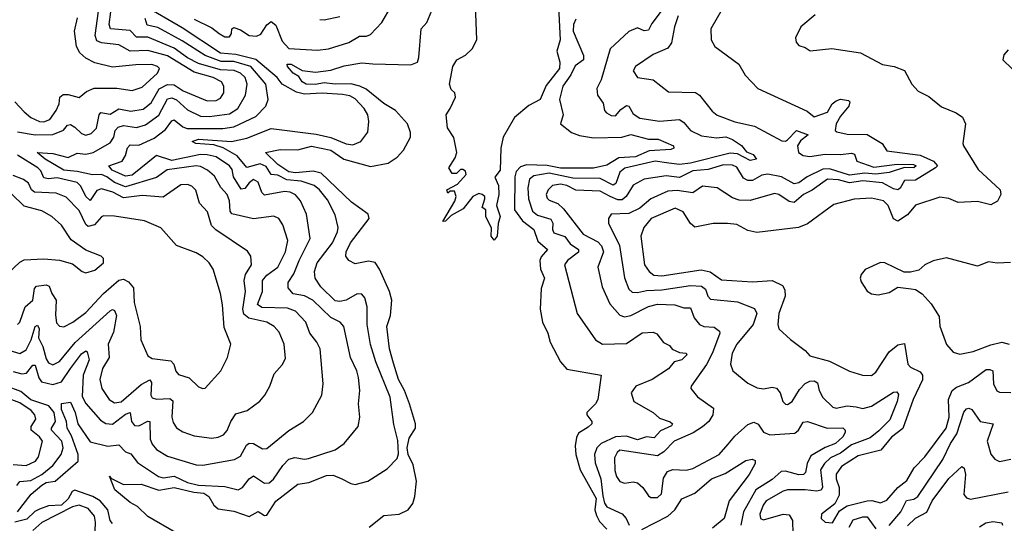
# Model space of a CAD drawing. Extents: x 1552033 to 1694788, y 811965 to 917215.
# Tile 526 of 632: x 1656295 to 1660757, y 897423 to 899707. Entities that reach past the tile are written whole.
import ezdxf

# ---------------------------------------------------------------- set-up
doc = ezdxf.new("R2010")
doc.units = 0

msp = doc.modelspace()

# ---------------------------------------------------------------- linework, layer by layer
at = {"layer": '0CON20XD'}
for points in [[(1658736, 899766), (1658744.4, 899615), (1658729.2, 899565), (1658741.9, 899515), (1658741.5, 899485), (1658681.3, 899408.7), (1658654.2, 899345.8), (1658602.5, 899317.5), (1658536.8, 899263.2), (1658486.2, 899175), (1658476, 899125), (1658472, 899025), (1658447.8, 898992.2), (1658464.4, 898955), (1658466.9, 898915), (1658455.8, 898865), (1658472.2, 898815), (1658463, 898783), (1658458.1, 898725), (1658445, 898706.7), (1658431.2, 898725), (1658432.3, 898762.3), (1658406.7, 898815), (1658407.5, 898845), (1658390, 898855), (1658402.5, 898895), (1658402.5, 898905), (1658390, 898915), (1658375, 898918.8), (1658348.8, 898905), (1658305, 898848.8), (1658250.5, 898819.5), (1658225, 898793.3), (1658212.5, 898792.5), (1658266.1, 898883.9), (1658272.5, 898905), (1658265, 898930), (1658245, 898930), (1658235, 898920), (1658230, 898935), (1658278.3, 898961.7), (1658317.5, 899005), (1658315, 899020), (1658303, 899027), (1658293, 899027), (1658275, 899010), (1658255, 899010), (1658240, 899035), (1658268.7, 899081.3), (1658275.6, 899104.4), (1658263, 899173), (1658233.3, 899216.7), (1658227.5, 899275), (1658245.9, 899304.1), (1658270, 899355), (1658267.5, 899375), (1658250, 899390), (1658242, 899415), (1658257.1, 899495), (1658276, 899525), (1658315, 899546), (1658345, 899575.6), (1658366.2, 899615), (1658359, 899815)], [(1657001, 897381), (1656875, 897453.9), (1656829.3, 897499.3), (1656795, 897517.5), (1656725.5, 897575), (1656702.5, 897637.5), (1656708.3, 897628.3), (1656765, 897599.7), (1656845, 897601.2), (1656925, 897573.5), (1656995, 897585.2), (1657084, 897564), (1657129.4, 897559.4), (1657151.6, 897545), (1657175, 897505.8), (1657195, 897488.2), (1657265, 897478.4), (1657335, 897454.2), (1657375, 897476.5), (1657405, 897458.2), (1657415, 897460.4), (1657455.9, 897524.1), (1657555, 897601.2), (1657605, 897607.9), (1657685, 897640.7), (1657715, 897641.1), (1657754.5, 897625), (1657795, 897603.4), (1657815, 897599.6), (1657872.5, 897615), (1657959.8, 897670.2), (1658005, 897717.1), (1658011.3, 897738.7), (1658009, 897799), (1657991.1, 897871.1), (1657973.7, 897995), (1657908.8, 898155), (1657885.3, 898234.7), (1657870, 898325), (1657868.9, 898405), (1657859.5, 898445), (1657845, 898462.2), (1657825, 898464.5), (1657775, 898434.7), (1657745, 898428.9), (1657725, 898431.7), (1657659.1, 898495), (1657633.2, 898535), (1657631.6, 898565), (1657643.3, 898605), (1657712.3, 898695), (1657734.7, 898745), (1657738.2, 898765), (1657725, 898821.4), (1657689.4, 898889.4), (1657653.6, 898935), (1657629.2, 898955), (1657570.6, 898975), (1657505, 898981.2), (1657465, 899001.3), (1657435, 899005.2), (1657411.5, 899041.5), (1657385, 899054), (1657325, 899036.4), (1657280.1, 899090.1), (1657216.5, 899126.5), (1657175, 899139.3), (1657092.5, 899145), (1657076.2, 899155), (1657104.8, 899165.2), (1657255, 899154.5), (1657325, 899170.5), (1657435, 899213.5), (1657638.4, 899188.4), (1657705, 899172.8), (1657775, 899143.4), (1657805, 899139.7), (1657841.5, 899155), (1657872.5, 899197.5), (1657877.1, 899245), (1657872.3, 899275), (1657855.3, 899305), (1657815, 899348.9), (1657791.3, 899361.3), (1657758, 899368), (1657665, 899374.1), (1657585, 899368.8), (1657548.6, 899378.6), (1657485, 899414.4), (1657461, 899445), (1657365, 899527.1), (1657275, 899548.9), (1657204.8, 899555), (1657030.6, 899670.6), (1656855, 899773.2)], [(1657085, 899709.4), (1657165, 899670.7), (1657198.8, 899645), (1657225, 899629.8), (1657245, 899629.7), (1657255, 899644), (1657256.5, 899665), (1657265, 899671.1), (1657295, 899661.5), (1657335, 899635.7), (1657367.9, 899632.1), (1657388.2, 899641.8), (1657415, 899683.6), (1657435, 899699.1), (1657455, 899681.5), (1657485, 899609.2), (1657515, 899576.7), (1657645, 899568.4), (1657695, 899574.6), (1657786.2, 899603.8), (1657835, 899631.8), (1657866.9, 899633.1), (1657885, 899640.4), (1657936.2, 899695), (1657979.5, 899770.5)], [(1657616.7, 899133.3), (1657705, 899115.2), (1657764.6, 899074.6), (1657885, 899041), (1657964, 899056), (1658005.9, 899084.1), (1658034.7, 899115.3), (1658065.6, 899175), (1658066.7, 899195), (1658053.1, 899235), (1657998.6, 899295), (1657945, 899327.6), (1657865, 899392.3), (1657836.2, 899406.2), (1657795, 899415.6), (1657725, 899414.7), (1657675, 899421.3), (1657635, 899412.8), (1657593.8, 899415), (1657575.7, 899425), (1657559.8, 899449.8), (1657535, 899464.6), (1657509.2, 899495), (1657507.5, 899505), (1657524.8, 899505.2), (1657575, 899476.5), (1657635, 899469.1), (1657705, 899478.8), (1657765, 899497.1), (1657845, 899511.4), (1657895, 899507.5), (1658067.6, 899502.4), (1658097.1, 899515), (1658104.4, 899535), (1658113.9, 899666.1), (1658139.4, 899695), (1658178.1, 899785)], [(1656285, 899199.1), (1656365.6, 899184.4), (1656445, 899186.6), (1656493.8, 899206.2), (1656512, 899228), (1656525, 899231), (1656545, 899220.4), (1656575, 899190.3), (1656595, 899182.9), (1656618.8, 899191.2), (1656643.4, 899215), (1656654.5, 899275), (1656663.2, 899286.8), (1656705, 899278), (1656745, 899303.2), (1656798.3, 899291.7), (1656855, 899301.2), (1656890.5, 899329.5), (1656926.3, 899393.6), (1656965, 899413.8), (1656995, 899412.2), (1657035.4, 899384.6), (1657145, 899338.6), (1657185, 899340.3), (1657205, 899350.8), (1657219.6, 899375), (1657220, 899405), (1657208.8, 899425), (1657172.2, 899445), (1657085, 899469.1), (1656965, 899543.6), (1656875, 899567.6), (1656795, 899564.1), (1656745, 899593.3), (1656665, 899602.4), (1656645, 899610.9), (1656636.9, 899635), (1656652.2, 899745)], [(1657580.8, 897885), (1657622.2, 897925), (1657663.5, 898005), (1657670, 898055), (1657656.1, 898215), (1657641.2, 898245), (1657609.6, 898285), (1657592.3, 898335), (1657545.5, 898385.5), (1657508.4, 898398.4), (1657392.1, 898402.1), (1657373.3, 898415), (1657395.6, 898475), (1657395.8, 898525), (1657415, 898548.2), (1657465, 898585.4), (1657500.2, 898655), (1657510.6, 898705), (1657487.2, 898777.2), (1657469.4, 898805), (1657445.9, 898815.9), (1657355, 898804.7), (1657257, 898827), (1657249.4, 898839.4), (1657245, 898886), (1657235, 898914.5), (1657205.8, 898945.8), (1657177.1, 898997.1), (1657145.4, 899025.4), (1657115, 899040.8), (1657095, 899043.8), (1656963.4, 899026.6), (1656915, 898991.3), (1656775, 898948.5), (1656725, 898968), (1656689.2, 898995), (1656665, 899005.1), (1656625, 899003.8), (1656555, 899019.2), (1656495, 899024.3), (1656409.7, 899075), (1656374, 899105), (1656445, 899099.7), (1656515, 899082.2), (1656555, 899101.4), (1656595, 899096.9), (1656627.9, 899105), (1656705, 899149.3), (1656721.4, 899175), (1656728.1, 899205), (1656740.8, 899219.2), (1656765, 899227.4), (1656825, 899217.8), (1656865, 899229.6), (1656925, 899273.8), (1656965, 899348.8), (1656985, 899352.4), (1657005, 899343), (1657055, 899298.3), (1657115, 899270), (1657155, 899267.3), (1657245, 899280.2), (1657284.2, 899305), (1657319, 899365), (1657325.7, 899415), (1657316.5, 899445), (1657295.3, 899465), (1657267.3, 899477.3), (1657205, 899480.4), (1657105, 899508.9), (1657055, 899534), (1656995, 899577.6), (1656875, 899627.4), (1656825, 899627.7), (1656795, 899658.7), (1656706, 899666), (1656700.3, 899685), (1656707.6, 899742.4)], [(1657655, 899707.7), (1657675, 899706.2), (1657745, 899721.5)], [(1659202.5, 899745), (1659159.6, 899690.4), (1659145, 899659.3), (1659125, 899657.2), (1659095, 899670.2), (1659055, 899653.3), (1658970, 899575), (1658930.7, 899435), (1658909.6, 899395), (1658912.7, 899365), (1658938.5, 899328.5), (1658944.5, 899295), (1658954, 899284), (1658975, 899272.2), (1658995, 899271.1), (1659019.6, 899300.4), (1659045, 899317.4), (1659055.7, 899315), (1659075, 899280.5), (1659105, 899261.2), (1659195, 899246.8), (1659285, 899253.9), (1659305, 899241.2), (1659335.4, 899205), (1659385, 899180.5), (1659452, 899172), (1659495, 899175.2), (1659525, 899164.2), (1659566, 899136), (1659588.4, 899108.4), (1659618.5, 899095), (1659633.8, 899075), (1659605, 899069.2), (1659548.5, 899098.5), (1659515, 899101.6), (1659335, 899057), (1659285, 899051.1), (1659237.1, 899057.1), (1659175, 899065.5), (1659036.9, 899033.1), (1659014.7, 899015.3), (1658995.8, 898964.1), (1658985, 898956.7), (1658925, 898987.6), (1658801.6, 898988.4), (1658695, 899010.5), (1658625, 898999.2), (1658605.9, 898984.1), (1658597.6, 898945), (1658600, 898895), (1658619.3, 898839.3), (1658641.1, 898821.1), (1658702.4, 898802.4), (1658710.9, 898785), (1658709.5, 898755), (1658715, 898740.8), (1658765, 898724.1), (1658790, 898689.9), (1658827.9, 898665), (1658827.7, 898652.3), (1658777.9, 898615), (1658764.4, 898595), (1658820.5, 898375), (1658904.7, 898254.7), (1658935.4, 898235.4), (1659045, 898239.2), (1659115, 898286.8), (1659165, 898289.4), (1659181.9, 898281.9), (1659212.8, 898242.8), (1659239.1, 898229.1), (1659252.3, 898212.3), (1659285, 898198.3), (1659314.5, 898194.5), (1659317.9, 898187.9), (1659295.4, 898165), (1659260, 898155), (1659235, 898123.3), (1659161.5, 898075), (1659086.4, 898045), (1659066.1, 898015), (1659078.1, 897975), (1659166.1, 897926.1), (1659195, 897899.5), (1659242.6, 897882.6), (1659253.1, 897875), (1659248.9, 897865), (1659198.2, 897841.8), (1659169.4, 897810.6), (1659135, 897815.2), (1659095, 897802.2), (1659045, 897818.8), (1658995, 897815.4), (1658929.2, 897785), (1658910.7, 897765), (1658900, 897735), (1658903.3, 897696.7), (1658928.1, 897625), (1658938, 897548), (1658945, 897514.4), (1658955, 897497.5), (1659025, 897465.7), (1659042.5, 897445), (1659056.2, 897415)], [(1659477.8, 899755), (1659427.3, 899665), (1659428.5, 899615), (1659444.4, 899585), (1659554.4, 899505), (1659582.2, 899455), (1659639.2, 899395), (1659862.9, 899292.9), (1659895, 899267.1), (1659955, 899288.3), (1659976.6, 899325), (1659995, 899339.2), (1660015, 899346.3), (1660050.6, 899340.6), (1660056.6, 899335), (1660051.7, 899315), (1660015, 899270), (1659995.4, 899235), (1659990, 899205), (1659998.3, 899198.3), (1660045, 899187.7), (1660135, 899185.8), (1660203.3, 899145), (1660225, 899112.9), (1660375, 899092.3), (1660436.4, 899065), (1660453.8, 899045), (1660444.5, 899035), (1660355, 898979.7), (1660305, 898978.5), (1660285, 898942.7), (1660275, 898935.9), (1660255, 898940.4), (1660205, 898966.9), (1660116, 898976), (1660055, 898967.3), (1660005, 898980.2), (1659955, 898983.5), (1659886.8, 898933.2), (1659847.2, 898915), (1659805, 898878.4), (1659782.1, 898882.1), (1659735, 898914.1), (1659715, 898918.4), (1659605, 898887.7), (1659555, 898888.4), (1659525, 898899.1), (1659455, 898943.8), (1659388.4, 898951.6), (1659345, 898922.6), (1659275, 898931.8), (1659231.3, 898928.7), (1659155, 898894.8), (1659105, 898852), (1659055, 898827.8), (1658975.5, 898824.5), (1658962.5, 898805), (1658963.8, 898785), (1659012.3, 898682.3), (1659036, 898536), (1659055.7, 898485.7), (1659071.1, 898471.1)], [(1659278.8, 899725), (1659261.9, 899675), (1659248, 899602), (1659232.5, 899577.5), (1659207.5, 899567.5), (1659165, 899548.9), (1659085, 899494.3), (1659075.6, 899475), (1659095, 899444.4), (1659165, 899434.4), (1659235, 899379.5), (1659357.1, 899377.1), (1659375, 899364.4), (1659432.9, 899292.9), (1659455, 899274.4), (1659536.4, 899243.6), (1659624.7, 899224.7), (1659748, 899158), (1659765, 899156.9), (1659775, 899162.9), (1659815, 899204.7), (1659868.1, 899185), (1659832.5, 899157.5), (1659819.8, 899135), (1659823.6, 899105), (1659845, 899090.5), (1659875, 899086.7), (1659945, 899097.6), (1660015, 899095.2), (1660065, 899102.4), (1660077.5, 899097.5), (1660089.2, 899065), (1660165, 899038.6), (1660272, 899052), (1660345, 899050.5), (1660357.8, 899045), (1660346.8, 899035), (1660305, 899037.5), (1660235, 899013.4), (1660175, 899006.6), (1660125, 899011.1), (1660055, 899001.7), (1659965, 899030.3), (1659935, 899028.7), (1659862.9, 898995), (1659825, 898967.4), (1659805, 898962), (1659746.9, 898995), (1659685, 899005.9), (1659658.7, 899001.3), (1659615, 898978.3), (1659595, 898977.1), (1659575, 898987.9), (1659545, 899037.6), (1659525, 899047.4), (1659485, 899048.9), (1659415, 899028.3), (1659345, 899021.7), (1659285, 898991.6), (1659225, 898998.9), (1659125, 898983.9), (1659075, 898957.2), (1659043.4, 898905), (1659025, 898889.4), (1659005, 898889.5), (1658971, 898905)], [(1659900.2, 899729.8), (1659834.2, 899675), (1659810, 899625), (1659813.3, 899605), (1659825, 899590), (1659855, 899580.8), (1659876.4, 899566.4), (1659975, 899575.8), (1660105, 899556.8), (1660204.5, 899504.5), (1660257.5, 899495), (1660305, 899476), (1660337.1, 899415), (1660366.7, 899383.3), (1660415, 899359.4), (1660471.5, 899311.5), (1660538.8, 899285), (1660567.5, 899265), (1660580.8, 899235), (1660568.8, 899145), (1660572, 899135), (1660637.7, 899027.7), (1660738.5, 898935), (1660740.9, 898915), (1660726.1, 898883.9), (1660695, 898867.3), (1660635, 898882.4), (1660548.1, 898878.1), (1660505, 898896.5), (1660465, 898901.9), (1660355, 898866.4), (1660318.1, 898821.9), (1660275, 898793.5), (1660254, 898804), (1660230.6, 898865), (1660210, 898885), (1660155, 898898), (1660076.2, 898893.8), (1659985, 898869.5), (1659865, 898781.5), (1659824.7, 898764.7), (1659635, 898741.6), (1659595, 898750.4), (1659545, 898777.8), (1659503.1, 898783.1), (1659437, 898783), (1659355, 898766.9), (1659335, 898782.5), (1659301.5, 898835), (1659265, 898851.6), (1659156.5, 898805), (1659123.2, 898765), (1659109.3, 898725), (1659125.8, 898595), (1659146.8, 898565), (1659168.7, 898548.7), (1659205, 898544.8), (1659383.3, 898573.3), (1659423.2, 898563.2), (1659475, 898527.1), (1659615, 898518.7), (1659705, 898524.7), (1659751.4, 898501.4), (1659761.6, 898481.6), (1659764, 898454), (1659734.5, 898375), (1659730, 898325), (1659735.5, 898305.5), (1659787.2, 898257.2), (1659855, 898207.1), (1659875, 898182.9), (1659965, 898159.2), (1660055, 898113.1), (1660114.5, 898094.5), (1660155, 898092.9), (1660175, 898108.6), (1660235, 898201.1), (1660275, 898231.8), (1660305, 898239.2), (1660319.3, 898145), (1660331.3, 898131.3), (1660375, 898109.4), (1660385.7, 898095), (1660386.1, 898073.9), (1660343.5, 897985), (1660297.2, 897852.8), (1660245.6, 897814.4), (1660197.1, 897755), (1660095, 897728.5), (1660018.5, 897681.5), (1659994.6, 897645.4), (1659994.4, 897625), (1660008.1, 897585), (1660008.6, 897551.4), (1659988.5, 897511.5), (1659928.1, 897465), (1659926.9, 897445), (1659945, 897427.8), (1659978, 897425), (1660010.2, 897479.8), (1660045, 897502.2), (1660135, 897525.5), (1660156.3, 897526.3), (1660195, 897516.2), (1660225, 897527.6), (1660274.1, 897585.9), (1660315, 897617.3), (1660348.5, 897675), (1660396.5, 897725), (1660493, 897855), (1660507, 897905), (1660504, 897985), (1660521.1, 898025), (1660539.5, 898040.5), (1660595, 898062.1), (1660675, 898120.3), (1660691.2, 898121.2), (1660705, 898114.2), (1660708.4, 898055), (1660723.6, 898023.6), (1660735, 898018.2), (1660786.5, 898016.5)], [(1656272.4, 899335), (1656315, 899289.4), (1656345, 899264.2), (1656385, 899245.8), (1656405, 899243.5), (1656431.1, 899255), (1656460.6, 899295), (1656474.2, 899325), (1656477.5, 899355), (1656492.5, 899367.5), (1656515, 899368.2), (1656565, 899354.5), (1656598.1, 899381.9), (1656633.1, 899396.9), (1656735, 899396.9), (1656805, 899385.3), (1656849.5, 899400.5), (1656920, 899465), (1656928.9, 899485), (1656918.9, 899495), (1656893.1, 899503.1), (1656822, 899502), (1656715, 899491.1), (1656635, 899512), (1656595, 899532), (1656567.3, 899557.3), (1656551.9, 899585), (1656544.1, 899655), (1656556.9, 899715)], [(1656285.1, 897474.9), (1656347.1, 897555), (1656395, 897596.8), (1656415, 897608.4), (1656455.3, 897614.7), (1656560.2, 897705), (1656560.4, 897735), (1656529.6, 897819.6), (1656510, 897855), (1656506.9, 897885), (1656485, 897938.9), (1656485, 897966.6), (1656525, 897972.5), (1656545.7, 897925.7), (1656558.7, 897875), (1656615, 897793.4), (1656695, 897773.5), (1656745, 897779.2), (1656775, 897747.8), (1656797.9, 897737.9), (1656828.7, 897698.7), (1656924.5, 897635), (1656945, 897629.4), (1656995, 897637.4), (1657055, 897608.8), (1657105, 897596.2), (1657225, 897590.4), (1657285, 897574.6), (1657305, 897585.5), (1657335, 897625.5), (1657355, 897638.5), (1657405, 897604.6), (1657425, 897606.4), (1657445, 897623.5), (1657486.8, 897685), (1657515, 897713.8), (1657542.3, 897722.3), (1657585, 897714.3), (1657603.2, 897716.8), (1657724.1, 897755.9), (1657764.7, 897785.3), (1657828.5, 897861.5), (1657836.7, 897905), (1657830.5, 897965), (1657836.4, 898025), (1657829.7, 898085), (1657822.4, 898115), (1657794.7, 898175), (1657764.6, 898315), (1657746.9, 898335), (1657705, 898356.5), (1657624, 898435), (1657585, 898454.2), (1657533.7, 898463.7), (1657511.7, 898491.7), (1657511.6, 898515), (1657537.8, 898555), (1657560.9, 898615), (1657611.9, 898715), (1657594.6, 898825), (1657567.1, 898885), (1657545, 898912.5), (1657520.8, 898925), (1657495, 898927.6), (1657405, 898911.1), (1657392.7, 898922.7), (1657375, 898970.8), (1657355, 898981.9), (1657335, 898967.8), (1657315, 898942.2), (1657298.2, 898938.2), (1657264.1, 898995), (1657257.3, 899027.3), (1657245.8, 899045), (1657185, 899084.5), (1657145, 899094.9), (1657115, 899095.1), (1656985, 899068.6), (1656915, 899091.4), (1656805, 899002), (1656775, 898998.1), (1656714.3, 899025), (1656699.6, 899045), (1656758.9, 899065), (1656775, 899091.9), (1656784.1, 899125.9), (1656795, 899138.9), (1656835, 899138.4), (1656905, 899170.4), (1656955, 899209.7), (1656985, 899248), (1656995, 899252.8), (1657035, 899221.2), (1657054, 899214), (1657215, 899213.6), (1657265, 899221.5), (1657365, 899268.6), (1657410.9, 899315), (1657420.4, 899345), (1657410.4, 899415), (1657342.8, 899495), (1657265, 899518), (1657208.1, 899518.1), (1657134.9, 899544.9), (1657031.7, 899611.7), (1656921.4, 899671.4), (1656872.9, 899682.9), (1656863.1, 899713.1)], [(1658815, 899710), (1658804.3, 899685), (1658803.5, 899655), (1658849.7, 899545), (1658850.4, 899525), (1658811.6, 899498.4), (1658793, 899457), (1658756.6, 899405), (1658741.5, 899345), (1658758.2, 899275), (1658745.8, 899235), (1658795.2, 899195.2), (1658832, 899182), (1658895, 899171.3), (1659023.8, 899173.8), (1659065, 899187.1), (1659145, 899165.8), (1659188, 899165), (1659258.1, 899135), (1659259.4, 899125), (1659245, 899118.6), (1659148.2, 899111.8), (1659085.1, 899084.9), (1659009.4, 899080.6), (1658955, 899047.8), (1658895, 899034.4), (1658745, 899034), (1658685, 899046.3), (1658591.7, 899048.3), (1658565, 899040.2), (1658545, 899018.9), (1658538.1, 898995), (1658536.9, 898845), (1658573.8, 898795), (1658625.3, 898755), (1658643.4, 898703.4), (1658686.1, 898665), (1658657.7, 898632.3), (1658651.3, 898615), (1658655, 898575.6), (1658673.2, 898535), (1658657.6, 898487.6), (1658653, 898395), (1658664.6, 898334.6), (1658688.7, 898285), (1658698.2, 898245), (1658745, 898155.9), (1658775, 898122.9), (1658930, 898095), (1658914.7, 897985), (1658903.8, 897965), (1658864.5, 897925), (1658865.6, 897915), (1658887.8, 897885), (1658887.1, 897875), (1658871.5, 897858.5), (1658827.5, 897832.5), (1658817.8, 897812.2), (1658812.2, 897775), (1658814.7, 897735.3), (1658835.5, 897665), (1658907.6, 897535), (1658901.6, 897485), (1658908.2, 897458.2), (1658921.9, 897431.9), (1658955, 897397.3)], [(1660775, 899570), (1660755, 899547.5), (1660750, 899525), (1660879.3, 899399.3)], [(1657878.9, 897405), (1657945, 897458.2), (1658015, 897464.2), (1658055, 897484), (1658077, 897513), (1658085.8, 897545), (1658093.3, 897615), (1658078.4, 897688.4), (1658055.7, 897735), (1658050.6, 897765), (1658060.5, 897809.5), (1658088, 897855), (1658088.6, 897875), (1658061.2, 897965), (1658039.3, 898025), (1658012.1, 898075), (1657989.3, 898149.3), (1657971.3, 898215), (1657958.1, 898315), (1657974.7, 898365), (1657981.6, 898435), (1657970.7, 898475), (1657925, 898575.5), (1657905.2, 898605.2), (1657875, 898611.9), (1657815, 898599.4), (1657786, 898615), (1657772.2, 898635), (1657773.9, 898655), (1657794.7, 898695), (1657877.9, 898805), (1657873.6, 898825), (1657799.2, 898879.2), (1657660.7, 899010.7), (1657625, 899019.4), (1657545, 899012.8), (1657515, 899017.7), (1657465, 899050), (1657409.2, 899105), (1657475, 899118.7), (1657555, 899117.5), (1657616.7, 899133.3)], [(1656235, 898211.9), (1656295, 898193.1), (1656325, 898209.3), (1656346.9, 898255), (1656364.9, 898315.1), (1656375, 898321.3), (1656383.5, 898305), (1656380.3, 898265), (1656400, 898225), (1656415, 898169.5), (1656425, 898150.7), (1656445, 898142.2), (1656475, 898157.2), (1656546.2, 898243.8), (1656705, 898387.2), (1656715, 898392.1), (1656725, 898388.9), (1656734.2, 898365), (1656719.8, 898289.8), (1656696.6, 898235), (1656700.4, 898175), (1656670, 898125), (1656658.2, 898075), (1656666.9, 898035), (1656700.8, 897985), (1656725, 897968.8), (1656755, 897974.8), (1656845, 898052.7), (1656885, 898074.5), (1656892.1, 898062.1), (1656888.8, 898005), (1656895, 897991.8), (1656915, 897986.5), (1656975, 897988.5), (1656989.2, 897979.2), (1656984.7, 897904.7), (1656990.7, 897880.7), (1657006.2, 897856.2), (1657035, 897838.2), (1657085, 897820), (1657165, 897809.7), (1657195, 897813.3), (1657218.5, 897825), (1657235.6, 897844.4), (1657251.7, 897885), (1657275, 897919.6), (1657325.4, 897934.6), (1657383.4, 897976.6), (1657406, 898004), (1657428.9, 898045), (1657448.9, 898101.1), (1657485, 898142.5), (1657498.8, 898171.2), (1657493.1, 898235), (1657470.4, 898290.4), (1657448.5, 898315), (1657415.6, 898335), (1657334, 898354), (1657311.1, 898371.1), (1657306.6, 898395), (1657317.6, 898475), (1657311.7, 898525), (1657319, 898551), (1657344.7, 898595), (1657342.7, 898635), (1657327.3, 898657.3), (1657184.5, 898754.5), (1657164, 898774), (1657145.7, 898835.7), (1657110, 898875), (1657093.5, 898933.5), (1657075, 898951.8), (1657055, 898959.7), (1657025, 898958.1), (1656945, 898902.1), (1656850.5, 898910.5), (1656765, 898898.5), (1656717.5, 898925), (1656665, 898940.2), (1656645, 898933.1), (1656615, 898887.8), (1656595, 898904.7), (1656572.7, 898952.7), (1656555, 898968.6), (1656465, 898989.7), (1656424.8, 898985.2), (1656405, 898990.3), (1656390.9, 899020.9), (1656377.4, 899035), (1656285, 899092.9)], [(1656285, 898324.6), (1656295, 898335.7), (1656319.7, 898405), (1656355, 898435.6), (1656362.7, 898487.3), (1656371.1, 898498.9), (1656414.7, 898504.7), (1656428.7, 898498.7), (1656440, 898465), (1656460.8, 898435), (1656457.6, 898367.6), (1656462.4, 898332.4), (1656475, 898317.1), (1656495, 898313.5), (1656535.6, 898335), (1656595, 898379.4), (1656675, 898464.7), (1656743.7, 898526.3), (1656765, 898530.5), (1656788.4, 898518.4), (1656811, 898491), (1656814.2, 898424.3), (1656840.8, 898315), (1656844.7, 898254.7), (1656875, 898182.5), (1656895, 898171.1), (1656979.9, 898159.9), (1656993.5, 898145), (1657003.3, 898113.3), (1657015, 898098.6), (1657062.3, 898082.3), (1657105, 898042.5), (1657125, 898034), (1657135, 898036.2), (1657207.1, 898115), (1657236.2, 898175), (1657252.2, 898235), (1657221.7, 898311.7), (1657214.6, 898414.6), (1657204.4, 898465), (1657171.1, 898575), (1657152.9, 898605), (1657125, 898631.4), (1657095, 898649.4), (1657005, 898682.5), (1656935, 898762.7), (1656860, 898795), (1656725, 898816.2), (1656675, 898817.3), (1656665, 898813.6), (1656633.4, 898776.6), (1656605, 898769.7), (1656595, 898778.9), (1656565, 898841.3), (1656505, 898902.5), (1656459.7, 898919.7), (1656361.5, 898925), (1656347.8, 898935), (1656335.4, 898965.4), (1656311.7, 898981.7), (1656265, 899000.7)], [(1658971, 898905), (1658925, 898928.8), (1658815, 898934.3), (1658773.8, 898955), (1658745, 898961.2), (1658710, 898955), (1658689.6, 898935), (1658680.4, 898915), (1658685, 898897.5), (1658695, 898888.2), (1658733.6, 898873.6), (1658760, 898850), (1658848.9, 898735), (1658915, 898698.9), (1658931.7, 898681.7), (1658940.2, 898655), (1658915.3, 898585), (1658934.5, 898495.5), (1658968.8, 898418.8), (1659015, 898367.7), (1659035, 898360), (1659065, 898365.8), (1659145, 898405.7), (1659185, 898416.5), (1659263.8, 898413.8), (1659305, 898399.6), (1659335, 898400.9), (1659350.7, 898355), (1659375, 898325.4), (1659395, 898316.2), (1659442.2, 898312.2), (1659466.2, 898295), (1659467.3, 898285), (1659435, 898196.7), (1659406.6, 898143.5), (1659337.1, 898045), (1659335.8, 898035), (1659366.1, 897996.1), (1659439.2, 897945), (1659435.5, 897915), (1659417.3, 897885), (1659389.9, 897860.1), (1659346.5, 897833.5), (1659260, 897795), (1659213.4, 897746.6), (1659185, 897729.3), (1659015, 897754.7), (1659002.4, 897745), (1658990.6, 897719.4), (1658992.1, 897662.1), (1658999.1, 897635), (1659015, 897612.9), (1659035, 897605.3), (1659075, 897611.8), (1659095, 897606.1), (1659118.7, 897585), (1659145, 897547.5), (1659155, 897540.9), (1659185, 897540), (1659203.1, 897556.9), (1659212.2, 897627.8), (1659231.2, 897658.8), (1659255, 897666.9), (1659315, 897664.6), (1659345, 897671.1), (1659465, 897735.4), (1659505, 897782.1), (1659535, 897818.5), (1659595, 897870.8), (1659621.5, 897881.5), (1659642.1, 897872.1), (1659666.3, 897836.3), (1659695, 897824.8), (1659808.3, 897831.7), (1659824.7, 897845), (1659845, 897881.1), (1659865, 897885.6), (1659954.3, 897854.3), (1660025.4, 897855.4), (1660035.8, 897845), (1660035.6, 897835), (1660025.4, 897815), (1659991.1, 897785), (1659945, 897767), (1659880.1, 897729.9), (1659863, 897695), (1659856, 897654), (1659846.9, 897645), (1659825, 897643.4), (1659765, 897659.8), (1659745, 897657.5), (1659705, 897622.1), (1659630.9, 897575), (1659574.8, 897475), (1659562.5, 897415)], [(1656242.2, 898557.8), (1656295, 898607.9), (1656315, 898617.7), (1656405, 898621.8), (1656475, 898616.5), (1656535, 898600.6), (1656578.8, 898565), (1656595, 898558.6), (1656635, 898570.6), (1656675, 898604.2), (1656674.3, 898624.3), (1656663.8, 898635), (1656595, 898661.4), (1656528.7, 898708.7), (1656484.5, 898775), (1656441.1, 898815), (1656395, 898839.7), (1656315, 898861.4), (1656257.2, 898917.2)], [(1660785, 898605.4), (1660725, 898603.1), (1660685, 898609.1), (1660635, 898590), (1660495, 898627.5), (1660435, 898614), (1660396.7, 898595), (1660368.9, 898571.1), (1660332.3, 898562.3), (1660302.7, 898562.7), (1660215, 898604.4), (1660195, 898605.6), (1660126.4, 898573.6), (1660108.3, 898551.7), (1660103.8, 898535), (1660108.3, 898518.3), (1660135, 898476.2), (1660155, 898463.8), (1660185, 898458.8), (1660235, 898470), (1660275, 898493.8), (1660335, 898486.7), (1660355, 898483.3), (1660384.1, 898464.1), (1660425, 898418.8), (1660461.7, 898361.7), (1660465, 898317.5), (1660495, 898233.8), (1660525, 898199.2), (1660555, 898190), (1660615, 898202.5), (1660695, 898233.1), (1660745, 898244.6), (1660779.2, 898235)], [(1659071.1, 898471.1), (1659095, 898469.3), (1659135, 898479.1), (1659205, 898482.7), (1659335, 898501.2), (1659385, 898499.2), (1659402.1, 898485), (1659412.7, 898452.7), (1659425, 898440.3), (1659547.5, 898427.5), (1659625, 898396.9), (1659635.3, 898375.3), (1659619.3, 898325), (1659545.3, 898235), (1659524.2, 898195), (1659515.5, 898145), (1659527.1, 898115), (1659595, 898058.6), (1659637.3, 898037.3), (1659665, 898032.3), (1659705, 898040.4), (1659725, 898035.4), (1659741.8, 898015), (1659753.5, 897975), (1659765, 897963.1), (1659775, 897962.5), (1659796.2, 897975), (1659829.4, 898030.6), (1659855, 898056.5), (1659875, 898068.2), (1659895, 898069.7), (1659910.8, 898060.8), (1659917.6, 898025), (1659933.8, 897993.8), (1659980.5, 897950.5), (1659995, 897945.8), (1660044.1, 897955.9), (1660085, 897951.7), (1660115, 897944.4), (1660155, 897954), (1660255, 898017.5), (1660270, 898020), (1660276.9, 898006.9), (1660271.6, 897975), (1660237.3, 897892.7), (1660188, 897842), (1660148.6, 897811.4), (1660065, 897778.8), (1660015, 897740.7), (1659969.5, 897720.5), (1659941.6, 897695), (1659923.8, 897665), (1659932.4, 897587.6), (1659926.6, 897573.4), (1659905, 897569.2), (1659855, 897575.4), (1659775, 897574.3), (1659755, 897569), (1659678.2, 897525), (1659663.8, 897505), (1659649.7, 897465), (1659652.5, 897445), (1659665, 897439.2), (1659755, 897465.2), (1659781.3, 897461.3), (1659796.6, 897436.6), (1659798.2, 897375)], [(1656265, 898112.1), (1656305, 898100.5), (1656325.5, 898104.5), (1656355, 898140), (1656365, 898140.9), (1656382.4, 898082.4), (1656393.8, 898065), (1656445, 898053), (1656485, 898064.7), (1656525, 898125.6), (1656575, 898191.3), (1656595, 898205.4), (1656601.4, 898201.4), (1656610.4, 898165), (1656581.9, 898095), (1656578, 897998), (1656595, 897966.1), (1656661.3, 897891.3), (1656685.2, 897875.2), (1656715, 897873.2), (1656775, 897917.9), (1656795, 897926.1), (1656802, 897885), (1656815, 897866.8), (1656835, 897865.3), (1656875, 897885.9), (1656884.4, 897884.4), (1656885.8, 897805), (1656895, 897781.5), (1656915, 897757.7), (1656965, 897727.5), (1657095, 897688.1), (1657125, 897686.5), (1657268.2, 897711.8), (1657295, 897727.1), (1657322.9, 897777.1), (1657335, 897786.7), (1657355, 897784.7), (1657395, 897761.5), (1657415, 897762.9), (1657515, 897843.5), (1657580.8, 897885)], [(1656281.3, 897595), (1656295, 897612.1), (1656345, 897617.4), (1656395.3, 897645), (1656444.8, 897685), (1656483.3, 897735), (1656491.7, 897765), (1656486.2, 897795), (1656439.1, 897845), (1656438.9, 897855), (1656457.1, 897885), (1656451.5, 897925), (1656426.4, 897956.4), (1656345, 897982.6), (1656300.9, 898020.9), (1656235, 898044.6)], [(1656265, 897689.1), (1656325, 897684.8), (1656367.2, 897705), (1656380.5, 897725), (1656398.8, 897795), (1656385.3, 897815), (1656346.9, 897845), (1656347.3, 897862.7), (1656368.4, 897895), (1656364.2, 897915), (1656347.1, 897935), (1656295, 897969.5), (1656215, 898000.1)], [(1660235, 897412.7), (1660287.8, 897475), (1660313.2, 897526.8), (1660347.4, 897532.6), (1660365, 897545.3), (1660477.9, 897712.1), (1660512.5, 897785), (1660541, 897829), (1660572.9, 897927.1), (1660585, 897942.5), (1660595.3, 897945.3), (1660609.4, 897939.4), (1660647.1, 897885), (1660705.8, 897875), (1660678.9, 897795), (1660696.4, 897736.4), (1660714.4, 897714.4), (1660735, 897704), (1660786.3, 897713.7)], [(1659114.7, 897395.3), (1659232.1, 897455), (1659264.3, 897485), (1659295.9, 897534.1), (1659355, 897560.6), (1659429.5, 897625), (1659491.4, 897648.6), (1659585, 897707.8), (1659614.2, 897714.2), (1659627.5, 897707.5), (1659627.5, 897695), (1659600.5, 897645), (1659510, 897525), (1659488, 897445), (1659435, 897400.7)], [(1660318, 897412), (1660355, 897446.4), (1660405, 897473.9), (1660429.8, 897525), (1660505, 897626.7), (1660565, 897680.6), (1660575, 897673.8), (1660580.9, 897645), (1660573.4, 897553.4), (1660585, 897538.1), (1660603.1, 897533.1), (1660775, 897565.4)], [(1656715, 897422.5), (1656705.7, 897435.7), (1656694.4, 897485), (1656659.8, 897525), (1656625.9, 897545), (1656545, 897572.8), (1656532.1, 897567.9), (1656515.1, 897534.9), (1656485, 897505.6), (1656425, 897502.4), (1656385, 897487.8), (1656363.7, 897476.3), (1656327.5, 897442.5), (1656272.3, 897427.7)], [(1656636.1, 897346.1), (1656638.6, 897428.6), (1656633.7, 897455), (1656605, 897491), (1656565, 897505.2), (1656535, 897497.5), (1656395, 897426.6), (1656355, 897389.8)], [(1660053.2, 897405), (1660071.7, 897438.3), (1660115, 897452.5), (1660135, 897453.1), (1660175, 897398.8)], [(1660645, 897407.8), (1660672.5, 897425), (1660705, 897431.1), (1660746.2, 897425), (1660748.6, 897415)]]:
    msp.add_lwpolyline(points, dxfattribs=at)

doc.saveas('drawing.dxf')
